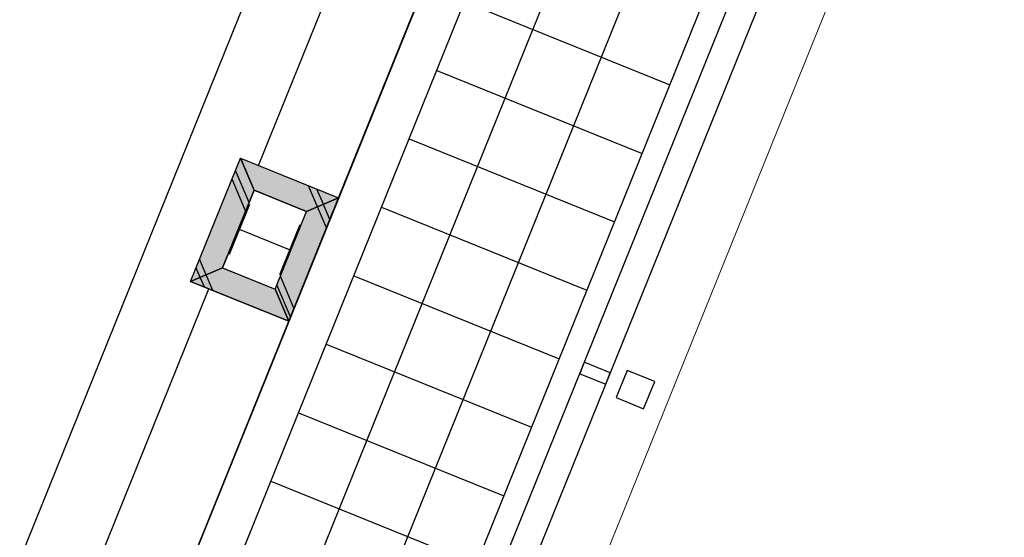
# Model space of a CAD drawing. Header units: millimetres. Extents: x -526411 to -400573, y 47353 to 130199.
# Tile 269 of 543: x -484716 to -480716, y 97766 to 99870. Entities that reach past the tile are written whole.
import ezdxf

# ---------------------------------------------------------------- set-up
doc = ezdxf.new("R2010")
doc.units = ezdxf.units.MM
for name, color, linetype, lineweight in [('01_ALGEMEEN', 7, 'Continuous', 18), ('A-FLOR', 192, 'Continuous', 18), ('m-pg-03_AI_dwg', 8, 'Continuous', 18)]:
    doc.layers.add(name, color=color, linetype=linetype, lineweight=lineweight)

# ---------------------------------------------------------------- blocks, each defined once
blk = doc.blocks.new('m-pg-03_AI_dwg_block 5-638973-3e Verdieping - Percelen telling LI')
at = {"layer": '01_ALGEMEEN', "color": 253, "lineweight": 25}
blk.add_line((-996.93, -32.42), (-627.11, 882.92), dxfattribs=at)
blk = doc.blocks.new('m-pg-03_AI_dwg_block 6-638974-3e Verdieping - Percelen telling LI')
at = {"layer": '01_ALGEMEEN', "color": 253, "lineweight": 25}
blk.add_line((-993.86, -38.52), (-620.66, 885.17), dxfattribs=at)
blk = doc.blocks.new('m-pg-03_AI_dwg_block 7-638975-3e Verdieping - Percelen telling LI')
at = {"layer": '01_ALGEMEEN', "color": 253, "lineweight": 25}
blk.add_line((-1062.38, 25.11), (-707.08, 904.54), dxfattribs=at)
blk = doc.blocks.new('m-pg-03_AI_dwg_block 11-638979-3e Verdieping - Percelen telling LI')
at = {"layer": '01_ALGEMEEN', "color": 253, "lineweight": 25}
blk.add_line((-1037.5, -12.62), (-670.56, 895.62), dxfattribs=at)
blk = doc.blocks.new('m-pg-03_AI_dwg_block 12-638980-3e Verdieping - Percelen telling LI')
at = {"layer": '01_ALGEMEEN', "color": 253, "lineweight": 25}
blk.add_line((-999.93, -27.81), (-632.97, 880.43), dxfattribs=at)
blk = doc.blocks.new('m-pg-03_AI_dwg_block 330-639298-3e Verdieping - Percelen telling LI')
at = {"layer": '01_ALGEMEEN', "color": 253, "lineweight": 25}
blk.add_line((-867.65, 471.04), (-816.02, 598.82), dxfattribs=at)
blk = doc.blocks.new('m-pg-03_AI_dwg_block 386-639354-3e Verdieping - Percelen telling LI')
at = {"layer": '01_ALGEMEEN', "color": 253, "lineweight": 25}
blk.add_line((-806.91, 621.37), (-755.28, 749.15), dxfattribs=at)
blk = doc.blocks.new('m-pg-03_AI_dwg_block 387-639355-3e Verdieping - Percelen telling LI')
at = {"layer": '01_ALGEMEEN', "color": 253, "lineweight": 25}
blk.add_line((-792.3, 615.46), (-740.66, 743.25), dxfattribs=at)
blk = doc.blocks.new('m-pg-03_AI_dwg_block 395-639363-3e Verdieping - Percelen telling LI')
at = {"layer": '01_ALGEMEEN', "color": 253, "lineweight": 25}
blk.add_line((-804.68, 563.64), (-767.1, 548.45), dxfattribs=at)
blk = doc.blocks.new('m-pg-03_AI_dwg_block 396-639364-3e Verdieping - Percelen telling LI')
at = {"layer": '01_ALGEMEEN', "color": 253, "lineweight": 25}
blk.add_line((-853.02, 465.13), (-801.41, 592.91), dxfattribs=at)
blk = doc.blocks.new('m-pg-03_AI_dwg_block 405-639373-3e Verdieping - Percelen telling LI')
at = {"layer": '01_ALGEMEEN', "color": 253, "lineweight": 25}
blk.add_line((-799.62, 576.16), (-762.04, 560.98), dxfattribs=at)
blk = doc.blocks.new('m-pg-03_AI_dwg_block 406-639374-3e Verdieping - Percelen telling LI')
at = {"layer": '01_ALGEMEEN', "color": 253, "lineweight": 25}
blk.add_line((-794.56, 588.69), (-756.97, 573.51), dxfattribs=at)
blk = doc.blocks.new('m-pg-03_AI_dwg_block 407-639375-3e Verdieping - Percelen telling LI')
at = {"layer": '01_ALGEMEEN', "color": 253, "lineweight": 25}
blk.add_line((-810.24, 622.72), (-792.3, 615.46), dxfattribs=at)
blk = doc.blocks.new('m-pg-03_AI_dwg_block 408-639376-3e Verdieping - Percelen telling LI')
at = {"layer": '01_ALGEMEEN', "color": 253, "lineweight": 25}
blk.add_line((-801.41, 592.91), (-792.3, 615.46), dxfattribs=at)
blk = doc.blocks.new('m-pg-03_AI_dwg_block 409-639377-3e Verdieping - Percelen telling LI')
at = {"layer": '01_ALGEMEEN', "color": 253, "lineweight": 25}
blk.add_line((-807.76, 616.86), (-798.16, 612.97), dxfattribs=at)
blk = doc.blocks.new('m-pg-03_AI_dwg_block 410-639378-3e Verdieping - Percelen telling LI')
at = {"layer": '01_ALGEMEEN', "color": 253, "lineweight": 25}
blk.add_line((-799.38, 610.55), (-803.09, 601.36), dxfattribs=at)
blk = doc.blocks.new('m-pg-03_AI_dwg_block 411-639379-3e Verdieping - Percelen telling LI')
at = {"layer": '01_ALGEMEEN', "color": 253, "lineweight": 25}
blk.add_line((-801.24, 605.96), (-810.42, 609.67), dxfattribs=at)
blk = doc.blocks.new('m-pg-03_AI_dwg_block 412-639380-3e Verdieping - Percelen telling LI')
at = {"layer": '01_ALGEMEEN', "color": 253, "lineweight": 25}
blk.add_line((-808.57, 614.26), (-812.28, 605.08), dxfattribs=at)
blk = doc.blocks.new('m-pg-03_AI_dwg_block 413-639381-3e Verdieping - Percelen telling LI')
at = {"layer": '01_ALGEMEEN', "color": 253, "lineweight": 25}
blk.add_line((-813.5, 602.66), (-807.76, 616.85), dxfattribs=at)
blk = doc.blocks.new('m-pg-03_AI_dwg_block 414-639382-3e Verdieping - Percelen telling LI')
at = {"layer": '01_ALGEMEEN', "color": 253, "lineweight": 25}
blk.add_line((-819.36, 600.17), (-801.41, 592.91), dxfattribs=at)
blk = doc.blocks.new('m-pg-03_AI_dwg_block 415-639383-3e Verdieping - Percelen telling LI')
at = {"layer": '01_ALGEMEEN', "color": 253, "lineweight": 25}
blk.add_line((-819.36, 600.17), (-810.24, 622.72), dxfattribs=at)
blk = doc.blocks.new('m-pg-03_AI_dwg_block 416-639384-3e Verdieping - Percelen telling LI')
at = {"layer": '01_ALGEMEEN', "color": 253, "lineweight": 25}
for p, q in [((-813.5, 602.66), (-813.1, 602.5)), ((-813.1, 602.5), (-803.89, 598.78))]:
    blk.add_line(p, q, dxfattribs=at)
blk = doc.blocks.new('m-pg-03_AI_dwg_block 417-639385-3e Verdieping - Percelen telling LI')
at = {"layer": '01_ALGEMEEN', "color": 253, "lineweight": 25}
blk.add_line((-803.88, 598.78), (-798.15, 612.97), dxfattribs=at)
blk = doc.blocks.new('m-pg-03_AI_dwg_block 418-639386-3e Verdieping - Percelen telling LI')
at = {"layer": '01_ALGEMEEN', "color": 253, "lineweight": 25}
blk.add_line((-769.25, 651.32), (-731.66, 636.15), dxfattribs=at)
blk = doc.blocks.new('m-pg-03_AI_dwg_block 419-639387-3e Verdieping - Percelen telling LI')
at = {"layer": '01_ALGEMEEN', "color": 253, "lineweight": 25}
blk.add_line((-774.31, 638.8), (-736.73, 623.61), dxfattribs=at)
blk = doc.blocks.new('m-pg-03_AI_dwg_block 420-639388-3e Verdieping - Percelen telling LI')
at = {"layer": '01_ALGEMEEN', "color": 253, "lineweight": 25}
blk.add_line((-784.44, 613.75), (-746.85, 598.56), dxfattribs=at)
blk = doc.blocks.new('m-pg-03_AI_dwg_block 421-639389-3e Verdieping - Percelen telling LI')
at = {"layer": '01_ALGEMEEN', "color": 253, "lineweight": 25}
blk.add_line((-789.5, 601.22), (-751.92, 586.03), dxfattribs=at)
blk = doc.blocks.new('m-pg-03_AI_dwg_block 422-639390-3e Verdieping - Percelen telling LI')
at = {"layer": '01_ALGEMEEN', "color": 253, "lineweight": 25, "flags": 128}
blk.add_lwpolyline([(-743.41, 581.38), (-742.56, 583.47), (-747.32, 585.39), (-748.16, 583.3)], close=True, dxfattribs=at)
blk = doc.blocks.new('m-pg-03_AI_dwg_block 818-639786-3e Verdieping - Percelen telling LI')
at = {"layer": '01_ALGEMEEN', "color": 253, "lineweight": 25}
blk.add_line((-816.49, 601.39), (-817.72, 604.24), dxfattribs=at)
blk = doc.blocks.new('m-pg-03_AI_dwg_block 819-639787-3e Verdieping - Percelen telling LI')
at = {"layer": '01_ALGEMEEN', "color": 253, "lineweight": 25}
blk.add_line((-808.67, 614.62), (-811.14, 620.49), dxfattribs=at)
blk = doc.blocks.new('m-pg-03_AI_dwg_block 820-639788-3e Verdieping - Percelen telling LI')
at = {"layer": '01_ALGEMEEN', "color": 253, "lineweight": 25}
blk.add_line((-817.6, 600.92), (-818.35, 602.68), dxfattribs=at)
blk = doc.blocks.new('m-pg-03_AI_dwg_block 821-639789-3e Verdieping - Percelen telling LI')
at = {"layer": '01_ALGEMEEN', "color": 253, "lineweight": 25}
blk.add_line((-809.29, 613.07), (-811.78, 618.91), dxfattribs=at)
blk = doc.blocks.new('m-pg-03_AI_dwg_block 822-639790-3e Verdieping - Percelen telling LI')
at = {"layer": '01_ALGEMEEN', "color": 253, "lineweight": 25}
blk.add_line((-795.06, 614.29), (-796.24, 617.05), dxfattribs=at)
blk = doc.blocks.new('m-pg-03_AI_dwg_block 823-639791-3e Verdieping - Percelen telling LI')
at = {"layer": '01_ALGEMEEN', "color": 253, "lineweight": 25}
blk.add_line((-796.16, 613.82), (-797.8, 617.69), dxfattribs=at)
blk = doc.blocks.new('m-pg-03_AI_dwg_block 824-639792-3e Verdieping - Percelen telling LI')
at = {"layer": '01_ALGEMEEN', "color": 253, "lineweight": 25}
blk.add_line((-800.45, 595.28), (-802.94, 601.14), dxfattribs=at)
blk = doc.blocks.new('m-pg-03_AI_dwg_block 825-639793-3e Verdieping - Percelen telling LI')
at = {"layer": '01_ALGEMEEN', "color": 253, "lineweight": 25}
blk.add_line((-793.89, 611.53), (-795.06, 614.28), dxfattribs=at)
blk = doc.blocks.new('m-pg-03_AI_dwg_block 826-639794-3e Verdieping - Percelen telling LI')
at = {"layer": '01_ALGEMEEN', "color": 253, "lineweight": 25}
blk.add_line((-801.08, 593.72), (-803.57, 599.57), dxfattribs=at)
blk = doc.blocks.new('m-pg-03_AI_dwg_block 827-639795-3e Verdieping - Percelen telling LI')
at = {"layer": '01_ALGEMEEN', "color": 253, "lineweight": 25}
blk.add_line((-794.52, 609.96), (-796.16, 613.82), dxfattribs=at)
blk = doc.blocks.new('m-pg-03_AI_dwg_block 828-639796-3e Verdieping - Percelen telling LI')
at = {"layer": '01_ALGEMEEN', "color": 253, "lineweight": 25}
blk.add_line((-815.29, 598.52), (-816.49, 601.39), dxfattribs=at)
blk = doc.blocks.new('m-pg-03_AI_dwg_block 829-639797-3e Verdieping - Percelen telling LI')
at = {"layer": '01_ALGEMEEN', "color": 253, "lineweight": 25}
blk.add_line((-816.84, 599.16), (-817.59, 600.92), dxfattribs=at)
blk = doc.blocks.new('m-pg-03_AI_dwg_block 1014-639982-3e Verdieping - Percelen telling LI')
at = {"layer": '01_ALGEMEEN', "color": 253, "lineweight": 25, "flags": 128}
blk.add_lwpolyline([(-741.49, 578.92), (-736.47, 576.88), (-734.44, 581.9), (-739.46, 583.91)], close=True, dxfattribs=at)
blk = doc.blocks.new('m-pg-03_AI_dwg_block 1059-640027-3e Verdieping - Percelen telling LI')
at = {"layer": '01_ALGEMEEN', "color": 253, "lineweight": 25}
blk.add_line((-937.13, 199.74), (-658.03, 890.56), dxfattribs=at)
blk = doc.blocks.new('m-pg-03_AI_dwg_block 1061-640029-3e Verdieping - Percelen telling LI')
at = {"layer": '01_ALGEMEEN', "color": 253, "lineweight": 25}
blk.add_line((-924.46, 195.02), (-645.5, 885.49), dxfattribs=at)
blk = doc.blocks.new('m-pg-03_AI_dwg_block 1735-640703-3e Verdieping - Percelen telling LI')
at = {"layer": '01_ALGEMEEN', "color": 253, "lineweight": 25}
blk.add_line((-779.36, 626.28), (-741.79, 611.09), dxfattribs=at)
blk = doc.blocks.new('m-pg-03_AI_dwg_block 1808-640776-3e Verdieping - Percelen telling LI')
at = {"layer": '01_ALGEMEEN', "color": 253, "lineweight": 25}
for p, q in [((-792.3, 615.46), (-801.41, 592.91)), ((-798.16, 612.97), (-792.3, 615.46)), ((-803.89, 598.78), (-798.16, 612.97)), ((-801.41, 592.91), (-803.89, 598.78))]:
    blk.add_line(p, q, dxfattribs=at)
blk = doc.blocks.new('m-pg-03_AI_dwg_block 1809-640777-3e Verdieping - Percelen telling LI')
at = {"layer": '01_ALGEMEEN'}
blk.add_hatch(color=10, dxfattribs=at).paths.add_polyline_path([(-801.41, 592.91), (-792.3, 615.46), (-798.16, 612.97), (-803.89, 598.78)], flags=0)
at = {"layer": '01_ALGEMEEN', "color": 133}
for p, q in [((-792.3, 615.46), (-801.41, 592.91)), ((-798.16, 612.97), (-792.3, 615.46)), ((-803.89, 598.78), (-798.16, 612.97)), ((-801.41, 592.91), (-803.89, 598.78))]:
    blk.add_line(p, q, dxfattribs=at)
blk = doc.blocks.new('m-pg-03_AI_dwg_block 1810-640778-3e Verdieping - Percelen telling LI')
at = {"layer": '01_ALGEMEEN', "color": 213, "lineweight": 13}
blk.add_line((-803.89, 598.78), (-798.16, 612.97), dxfattribs=at)
blk = doc.blocks.new('m-pg-03_AI_dwg_block 1811-640779-3e Verdieping - Percelen telling LI')
at = {"layer": '01_ALGEMEEN', "color": 213, "lineweight": 13}
blk.add_line((-792.3, 615.46), (-801.41, 592.91), dxfattribs=at)
blk = doc.blocks.new('m-pg-03_AI_dwg_block 1812-640780-3e Verdieping - Percelen telling LI')
at = {"layer": '01_ALGEMEEN', "color": 133}
blk.add_line((-803.89, 598.78), (-798.16, 612.97), dxfattribs=at)
blk = doc.blocks.new('m-pg-03_AI_dwg_block 1813-640781-3e Verdieping - Percelen telling LI')
at = {"layer": '01_ALGEMEEN', "color": 133}
blk.add_line((-792.3, 615.46), (-801.41, 592.91), dxfattribs=at)
blk = doc.blocks.new('m-pg-03_AI_dwg_block 1814-640782-3e Verdieping - Percelen telling LI')
at = {"layer": '01_ALGEMEEN', "color": 253, "lineweight": 25}
for p, q in [((-807.76, 616.85), (-810.24, 622.72)), ((-810.24, 622.72), (-792.3, 615.46))]:
    blk.add_line(p, q, dxfattribs=at)
at = {"layer": '01_ALGEMEEN', "color": 253, "lineweight": 25, "flags": 128}
blk.add_lwpolyline([(-792.3, 615.46), (-798.16, 612.97), (-807.76, 616.85)], dxfattribs=at)
blk = doc.blocks.new('m-pg-03_AI_dwg_block 1815-640783-3e Verdieping - Percelen telling LI')
at = {"layer": '01_ALGEMEEN'}
blk.add_hatch(color=10, dxfattribs=at).paths.add_polyline_path([(-798.16, 612.97), (-792.3, 615.46), (-810.24, 622.72), (-807.76, 616.85)], flags=0)
at = {"layer": '01_ALGEMEEN', "color": 133}
for p, q in [((-807.76, 616.85), (-810.24, 622.72)), ((-810.24, 622.72), (-792.3, 615.46))]:
    blk.add_line(p, q, dxfattribs=at)
at = {"layer": '01_ALGEMEEN', "color": 133, "flags": 128}
blk.add_lwpolyline([(-792.3, 615.46), (-798.16, 612.97), (-807.76, 616.85)], dxfattribs=at)
blk = doc.blocks.new('m-pg-03_AI_dwg_block 1816-640784-3e Verdieping - Percelen telling LI')
at = {"layer": '01_ALGEMEEN', "color": 213, "lineweight": 13}
blk.add_line((-798.16, 612.97), (-807.76, 616.85), dxfattribs=at)
blk = doc.blocks.new('m-pg-03_AI_dwg_block 1817-640785-3e Verdieping - Percelen telling LI')
at = {"layer": '01_ALGEMEEN', "color": 213, "lineweight": 13}
blk.add_line((-810.24, 622.72), (-792.3, 615.46), dxfattribs=at)
blk = doc.blocks.new('m-pg-03_AI_dwg_block 1818-640786-3e Verdieping - Percelen telling LI')
at = {"layer": '01_ALGEMEEN', "color": 133}
blk.add_line((-798.16, 612.97), (-807.76, 616.85), dxfattribs=at)
blk = doc.blocks.new('m-pg-03_AI_dwg_block 1819-640787-3e Verdieping - Percelen telling LI')
at = {"layer": '01_ALGEMEEN', "color": 133}
blk.add_line((-810.24, 622.72), (-792.3, 615.46), dxfattribs=at)
blk = doc.blocks.new('m-pg-03_AI_dwg_block 1820-640788-3e Verdieping - Percelen telling LI')
at = {"layer": '01_ALGEMEEN', "color": 253, "lineweight": 25}
for p, q in [((-819.36, 600.17), (-810.24, 622.72)), ((-813.5, 602.66), (-819.36, 600.17))]:
    blk.add_line(p, q, dxfattribs=at)
at = {"layer": '01_ALGEMEEN', "color": 253, "lineweight": 25, "flags": 128}
blk.add_lwpolyline([(-810.24, 622.72), (-807.76, 616.85), (-813.5, 602.66)], dxfattribs=at)
blk = doc.blocks.new('m-pg-03_AI_dwg_block 1821-640789-3e Verdieping - Percelen telling LI')
at = {"layer": '01_ALGEMEEN'}
blk.add_hatch(color=10, dxfattribs=at).paths.add_polyline_path([(-819.36, 600.17), (-813.5, 602.66), (-807.76, 616.85), (-810.24, 622.72), (-818.36, 602.66)], flags=0)
at = {"layer": '01_ALGEMEEN', "color": 133}
for p, q in [((-819.36, 600.17), (-810.24, 622.72)), ((-813.5, 602.66), (-819.36, 600.17))]:
    blk.add_line(p, q, dxfattribs=at)
at = {"layer": '01_ALGEMEEN', "color": 133, "flags": 128}
blk.add_lwpolyline([(-810.24, 622.72), (-807.76, 616.85), (-813.5, 602.66)], dxfattribs=at)
blk = doc.blocks.new('m-pg-03_AI_dwg_block 1822-640790-3e Verdieping - Percelen telling LI')
at = {"layer": '01_ALGEMEEN', "color": 213, "lineweight": 13}
blk.add_line((-807.76, 616.85), (-813.5, 602.66), dxfattribs=at)
blk = doc.blocks.new('m-pg-03_AI_dwg_block 1823-640791-3e Verdieping - Percelen telling LI')
at = {"layer": '01_ALGEMEEN', "color": 213, "lineweight": 13}
blk.add_line((-819.36, 600.17), (-810.24, 622.72), dxfattribs=at)
blk = doc.blocks.new('m-pg-03_AI_dwg_block 1824-640792-3e Verdieping - Percelen telling LI')
at = {"layer": '01_ALGEMEEN', "color": 133}
blk.add_line((-807.76, 616.85), (-813.5, 602.66), dxfattribs=at)
blk = doc.blocks.new('m-pg-03_AI_dwg_block 1825-640793-3e Verdieping - Percelen telling LI')
at = {"layer": '01_ALGEMEEN', "color": 133}
blk.add_line((-819.36, 600.17), (-810.24, 622.72), dxfattribs=at)
blk = doc.blocks.new('m-pg-03_AI_dwg_block 1826-640794-3e Verdieping - Percelen telling LI')
at = {"layer": '01_ALGEMEEN', "color": 253, "lineweight": 25}
blk.add_line((-801.41, 592.91), (-819.36, 600.17), dxfattribs=at)
at = {"layer": '01_ALGEMEEN', "color": 253, "lineweight": 25, "flags": 128}
blk.add_lwpolyline([(-819.36, 600.17), (-813.5, 602.66), (-803.89, 598.78), (-801.41, 592.91)], dxfattribs=at)
blk = doc.blocks.new('m-pg-03_AI_dwg_block 1827-640795-3e Verdieping - Percelen telling LI')
at = {"layer": '01_ALGEMEEN'}
blk.add_hatch(color=10, dxfattribs=at).paths.add_polyline_path([(-801.41, 592.91), (-803.89, 598.78), (-813.5, 602.66), (-819.36, 600.17)], flags=0)
at = {"layer": '01_ALGEMEEN', "color": 133, "flags": 128}
blk.add_lwpolyline([(-819.36, 600.17), (-813.5, 602.66), (-803.89, 598.78), (-801.41, 592.91)], close=True, dxfattribs=at)
blk = doc.blocks.new('m-pg-03_AI_dwg_block 1828-640796-3e Verdieping - Percelen telling LI')
at = {"layer": '01_ALGEMEEN', "color": 213, "lineweight": 13}
blk.add_line((-813.5, 602.66), (-803.89, 598.78), dxfattribs=at)
blk = doc.blocks.new('m-pg-03_AI_dwg_block 1829-640797-3e Verdieping - Percelen telling LI')
at = {"layer": '01_ALGEMEEN', "color": 213, "lineweight": 13}
blk.add_line((-801.41, 592.91), (-819.36, 600.17), dxfattribs=at)
blk = doc.blocks.new('m-pg-03_AI_dwg_block 1830-640798-3e Verdieping - Percelen telling LI')
at = {"layer": '01_ALGEMEEN', "color": 133}
blk.add_line((-813.5, 602.66), (-803.89, 598.78), dxfattribs=at)
blk = doc.blocks.new('m-pg-03_AI_dwg_block 1831-640799-3e Verdieping - Percelen telling LI')
at = {"layer": '01_ALGEMEEN', "color": 133}
blk.add_line((-801.41, 592.91), (-819.36, 600.17), dxfattribs=at)
blk = doc.blocks.new('m-pg-03_AI_dwg_block 2-641149-3e Verdieping - Percelen telling LI')
for name in ['m-pg-03_AI_dwg_block 7-638975-3e Verdieping - Percelen telling LI', 'm-pg-03_AI_dwg_block 11-638979-3e Verdieping - Percelen telling LI', 'm-pg-03_AI_dwg_block 1059-640027-3e Verdieping - Percelen telling LI', 'm-pg-03_AI_dwg_block 6-638974-3e Verdieping - Percelen telling LI', 'm-pg-03_AI_dwg_block 1061-640029-3e Verdieping - Percelen telling LI', 'm-pg-03_AI_dwg_block 5-638973-3e Verdieping - Percelen telling LI', 'm-pg-03_AI_dwg_block 12-638980-3e Verdieping - Percelen telling LI', 'm-pg-03_AI_dwg_block 386-639354-3e Verdieping - Percelen telling LI', 'm-pg-03_AI_dwg_block 387-639355-3e Verdieping - Percelen telling LI', 'm-pg-03_AI_dwg_block 418-639386-3e Verdieping - Percelen telling LI', 'm-pg-03_AI_dwg_block 419-639387-3e Verdieping - Percelen telling LI', 'm-pg-03_AI_dwg_block 1735-640703-3e Verdieping - Percelen telling LI', 'm-pg-03_AI_dwg_block 415-639383-3e Verdieping - Percelen telling LI', 'm-pg-03_AI_dwg_block 1820-640788-3e Verdieping - Percelen telling LI', 'm-pg-03_AI_dwg_block 1821-640789-3e Verdieping - Percelen telling LI', 'm-pg-03_AI_dwg_block 1823-640791-3e Verdieping - Percelen telling LI', 'm-pg-03_AI_dwg_block 1825-640793-3e Verdieping - Percelen telling LI', 'm-pg-03_AI_dwg_block 407-639375-3e Verdieping - Percelen telling LI', 'm-pg-03_AI_dwg_block 1814-640782-3e Verdieping - Percelen telling LI', 'm-pg-03_AI_dwg_block 1815-640783-3e Verdieping - Percelen telling LI', 'm-pg-03_AI_dwg_block 1817-640785-3e Verdieping - Percelen telling LI', 'm-pg-03_AI_dwg_block 1819-640787-3e Verdieping - Percelen telling LI', 'm-pg-03_AI_dwg_block 819-639787-3e Verdieping - Percelen telling LI', 'm-pg-03_AI_dwg_block 821-639789-3e Verdieping - Percelen telling LI', 'm-pg-03_AI_dwg_block 413-639381-3e Verdieping - Percelen telling LI', 'm-pg-03_AI_dwg_block 1822-640790-3e Verdieping - Percelen telling LI', 'm-pg-03_AI_dwg_block 1824-640792-3e Verdieping - Percelen telling LI', 'm-pg-03_AI_dwg_block 409-639377-3e Verdieping - Percelen telling LI', 'm-pg-03_AI_dwg_block 1816-640784-3e Verdieping - Percelen telling LI', 'm-pg-03_AI_dwg_block 1818-640786-3e Verdieping - Percelen telling LI', 'm-pg-03_AI_dwg_block 823-639791-3e Verdieping - Percelen telling LI', 'm-pg-03_AI_dwg_block 822-639790-3e Verdieping - Percelen telling LI', 'm-pg-03_AI_dwg_block 1808-640776-3e Verdieping - Percelen telling LI', 'm-pg-03_AI_dwg_block 1809-640777-3e Verdieping - Percelen telling LI', 'm-pg-03_AI_dwg_block 408-639376-3e Verdieping - Percelen telling LI', 'm-pg-03_AI_dwg_block 1811-640779-3e Verdieping - Percelen telling LI', 'm-pg-03_AI_dwg_block 1813-640781-3e Verdieping - Percelen telling LI', 'm-pg-03_AI_dwg_block 412-639380-3e Verdieping - Percelen telling LI', 'm-pg-03_AI_dwg_block 1810-640778-3e Verdieping - Percelen telling LI', 'm-pg-03_AI_dwg_block 1812-640780-3e Verdieping - Percelen telling LI', 'm-pg-03_AI_dwg_block 417-639385-3e Verdieping - Percelen telling LI', 'm-pg-03_AI_dwg_block 827-639795-3e Verdieping - Percelen telling LI', 'm-pg-03_AI_dwg_block 825-639793-3e Verdieping - Percelen telling LI', 'm-pg-03_AI_dwg_block 420-639388-3e Verdieping - Percelen telling LI', 'm-pg-03_AI_dwg_block 411-639379-3e Verdieping - Percelen telling LI', 'm-pg-03_AI_dwg_block 410-639378-3e Verdieping - Percelen telling LI', 'm-pg-03_AI_dwg_block 818-639786-3e Verdieping - Percelen telling LI', 'm-pg-03_AI_dwg_block 1826-640794-3e Verdieping - Percelen telling LI', 'm-pg-03_AI_dwg_block 1827-640795-3e Verdieping - Percelen telling LI', 'm-pg-03_AI_dwg_block 820-639788-3e Verdieping - Percelen telling LI', 'm-pg-03_AI_dwg_block 416-639384-3e Verdieping - Percelen telling LI', 'm-pg-03_AI_dwg_block 1828-640796-3e Verdieping - Percelen telling LI', 'm-pg-03_AI_dwg_block 1830-640798-3e Verdieping - Percelen telling LI', 'm-pg-03_AI_dwg_block 414-639382-3e Verdieping - Percelen telling LI', 'm-pg-03_AI_dwg_block 1829-640797-3e Verdieping - Percelen telling LI', 'm-pg-03_AI_dwg_block 1831-640799-3e Verdieping - Percelen telling LI', 'm-pg-03_AI_dwg_block 829-639797-3e Verdieping - Percelen telling LI', 'm-pg-03_AI_dwg_block 828-639796-3e Verdieping - Percelen telling LI', 'm-pg-03_AI_dwg_block 824-639792-3e Verdieping - Percelen telling LI', 'm-pg-03_AI_dwg_block 421-639389-3e Verdieping - Percelen telling LI', 'm-pg-03_AI_dwg_block 330-639298-3e Verdieping - Percelen telling LI', 'm-pg-03_AI_dwg_block 826-639794-3e Verdieping - Percelen telling LI', 'm-pg-03_AI_dwg_block 396-639364-3e Verdieping - Percelen telling LI', 'm-pg-03_AI_dwg_block 406-639374-3e Verdieping - Percelen telling LI', 'm-pg-03_AI_dwg_block 422-639390-3e Verdieping - Percelen telling LI', 'm-pg-03_AI_dwg_block 1014-639982-3e Verdieping - Percelen telling LI', 'm-pg-03_AI_dwg_block 405-639373-3e Verdieping - Percelen telling LI', 'm-pg-03_AI_dwg_block 395-639363-3e Verdieping - Percelen telling LI']:
    blk.add_blockref(name, (0, 0))
blk = doc.blocks.new('m-pg-03_AI_dwg_block 3269-642238-3e Verdieping - Percelen telling LI')
at = {"layer": '01_ALGEMEEN', "color": 213, "lineweight": 13}
blk.add_line((-609.63, 881.2), (-983.03, -43.03), dxfattribs=at)
blk = doc.blocks.new('m-pg-03_AI_dwg-638970-3e Verdieping - Percelen telling LI')
for name in ['m-pg-03_AI_dwg_block 2-641149-3e Verdieping - Percelen telling LI', 'm-pg-03_AI_dwg_block 3269-642238-3e Verdieping - Percelen telling LI']:
    blk.add_blockref(name, (0, 0))

msp = doc.modelspace()

# ---------------------------------------------------------------- linework, layer by layer
at = {"layer": 'A-FLOR'}
msp.add_line((-480848.5, 105506.3), (-488890.4, 85606.5), dxfattribs=at)

# ---------------------------------------------------------------- block references
at = {"layer": 'm-pg-03_AI_dwg', "color": 133, "xscale": 22.2068924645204, "yscale": 22.2068924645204, "zscale": 22.2068924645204}
msp.add_blockref('m-pg-03_AI_dwg-638970-3e Verdieping - Percelen telling LI', (-465826.5, 85478), dxfattribs=at)

doc.saveas('drawing.dxf')
